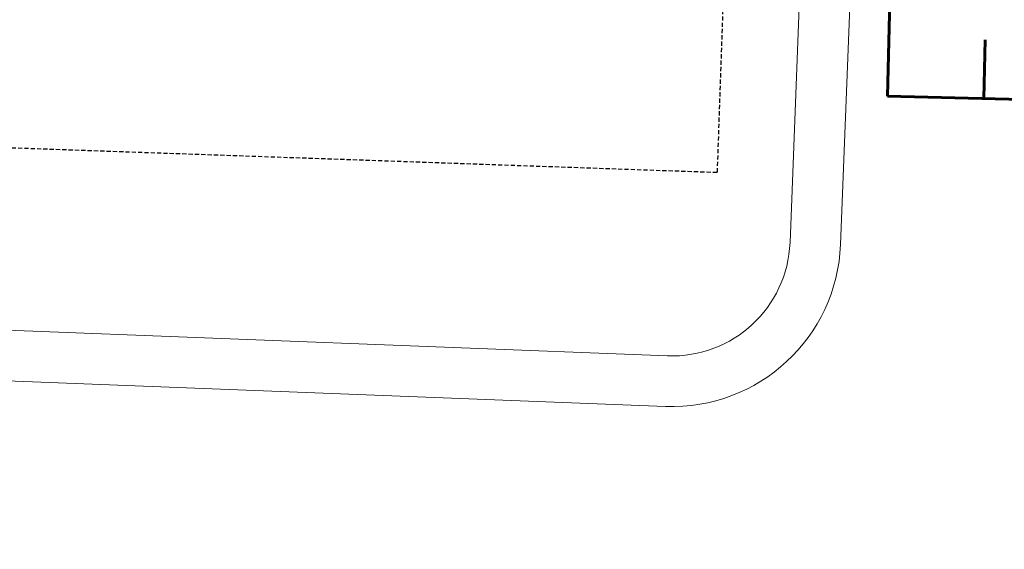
# Model space of a CAD drawing. Header units: millimetres. Extents: x 297264 to 416219, y -77299 to -23696.
# Tile 304 of 327: x 383944 to 384236, y -26649 to -26492. Entities that reach past the tile are written whole.
import ezdxf

# ---------------------------------------------------------------- set-up
doc = ezdxf.new("R2010")
doc.units = ezdxf.units.MM
doc.header["$LTSCALE"] = 2.5
doc.linetypes.add('11aa1PB-bd$0$11aa1PB-af$0$TRATTEGGIATA', pattern=[0.75, 0.5, -0.25])
for name, color, linetype, lineweight in [('CKD Equipments', 252, 'Continuous', 0), ('FURNITURES', 30, 'Continuous', 15), ('HATCH LIGHT', 250, 'Continuous', 0), ('K Equipment', 30, 'Continuous', 9), ('ROOM TEXT', 7, 'Continuous', 5)]:
    doc.layers.add(name, color=color, linetype=linetype, lineweight=lineweight)
doc.layers.add('FAINTEQUIP', color=253, linetype='Continuous')
doc.styles.add('MTEXT', font='romans.shx', dxfattribs={"width": 0.85})

# ---------------------------------------------------------------- blocks, each defined once
blk = doc.blocks.new('awreg')
at = {"layer": 'K Equipment'}
for p, q in [((61086.19, 14380.24, -7.42), (61086.22, 13980.24, -7.42)), ((61101.19, 14380.24, -7.42), (61101.22, 13980.24, -7.42)), ((60701.22, 13945.21, -7.42), (61051.22, 13945.24, -7.42)), ((60701.22, 13930.21, -7.42), (61051.22, 13930.24, -7.42))]:
    blk.add_line(p, q, dxfattribs=at)
for radius in [50, 35]:
    blk.add_arc((61051.22, 13980.24, -7.42), radius, 270.004, 0.004, dxfattribs=at)
blk = doc.blocks.new('G$C62143A14')
at = {"layer": 'FAINTEQUIP', "color": 4, "linetype": '11aa1PB-bd$0$11aa1PB-af$0$TRATTEGGIATA'}
blk.add_lwpolyline([(337, 429.45), (338.5, 25.45), (1.5, 24.2), (0, 428.19), (337, 429.45)], dxfattribs=at)

msp = doc.modelspace()

# ---------------------------------------------------------------- hatches: boundary and pattern name
at = {"layer": 'HATCH LIGHT', "true_color": 0x636466}
h = msp.add_hatch(dxfattribs=at)
h.set_pattern_fill('ANSI32', color=251, scale=6)
h.set_pattern_definition([(45, (318543.99, -46725.026), (-40.411153, 40.411153), []), (45, (318570.93, -46725.026), (-40.411153, 40.411153), [])])
h.paths.add_polyline_path([(395686.83, -32589.97), (395492.89, -32638.82), (395674.43, -33359.69), (383121.78, -33359.58, -0.000263), (383107.25, -33559.58), (395931.04, -33559.7)])
h.paths.add_polyline_path([(383535.72, -25157.06), (383335.64, -25157.06, -0.011972), (382854.42, -34256.03), (383055.01, -34256.03, 0.01196)])
h.paths.add_polyline_path([(383519.35, -25697.6), (393198.29, -26046.56, 0.003501), (393692.36, -26800.64), (393859.99, -26691.53), (393309.88, -25850.46), (383525.58, -25497.7, -0.000262)])
h = msp.add_hatch(dxfattribs=at)
h.set_pattern_fill('ANSI37', color=251, scale=8)
h.set_pattern_definition([(45, (318543.99, -46725.026), (-17.960512, 17.960512), []), (135, (318543.99, -46725.026), (-17.960512, -17.960512), [])])
edge = h.paths.add_edge_path()
edge.add_line((386312.89, -25798.32), (383519.35, -25697.6))
edge.add_arc((193121.99, -19659.44), 190493.08, 356.5735369, 358.1835586, ccw=False)
edge.add_line((383274.53, -31044.72), (386123.75, -31044.74))
edge.add_line((386123.75, -31044.74), (386250.25, -27535.69))
edge.add_line((386250.25, -27535.69), (386150.32, -27532.09))
edge.add_line((386150.32, -27532.09), (386121.06, -28343.52))
edge.add_line((386121.06, -28343.52), (386121.07, -28343.52))
edge.add_line((386121.07, -28343.52), (386056.22, -30142.35))
edge.add_line((386056.22, -30142.35), (386027.29, -30944.74))
edge.add_line((386027.29, -30944.74), (383395.58, -30944.72))
edge.add_line((383395.58, -30944.72), (383521.6, -27449.28))
edge.add_line((383521.6, -27449.28), (384520.95, -27485.31))
edge.add_line((384520.95, -27485.31), (384562.35, -27486.81))
edge.add_line((384562.35, -27486.81), (384565.95, -27386.87))
edge.add_line((384565.95, -27386.87), (383525.2, -27349.35))
edge.add_line((383525.2, -27349.35), (383581.11, -25799.9))
edge.add_line((383581.11, -25799.9), (385080.14, -25853.94))
edge.add_line((385080.14, -25853.94), (385069.33, -26153.75))
edge.add_line((385069.33, -26153.75), (385045.92, -26801.7))
edge.add_line((385045.92, -26801.7), (385043.28, -26874.86))
edge.add_line((385043.28, -26874.86), (385143.22, -26878.47))
edge.add_line((385143.22, -26878.47), (385180.02, -25857.54))
edge.add_line((385180.02, -25857.54), (386209.35, -25894.65))
edge.add_line((386209.35, -25894.65), (386182.74, -26632.68))
edge.add_line((386182.74, -26632.68), (386282.68, -26636.28))
edge.add_line((386282.68, -26636.28), (386312.89, -25798.32))

# ---------------------------------------------------------------- block references
at = {"layer": 'CKD Equipments', "ltscale": 0.25, "rotation": 87.79023278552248}
msp.add_blockref('G$C62143A14', (384174.82, -26539.83), dxfattribs=at)
at = {"layer": 'FURNITURES', "xscale": -1, "rotation": 87.79023278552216}
msp.add_blockref('awreg', (400461.23, 33910.03, 7.42), dxfattribs=at)

# ---------------------------------------------------------------- texts
at = {"layer": 'ROOM TEXT', "insert": (384266.43, -26307.35), "char_height": 60, "width": 170.9174, "attachment_point": 9, "rotation": 88.5718, "style": 'MTEXT'}
msp.add_mtext('\\pxqc;EXT-01', dxfattribs=at)

doc.saveas('drawing.dxf')
